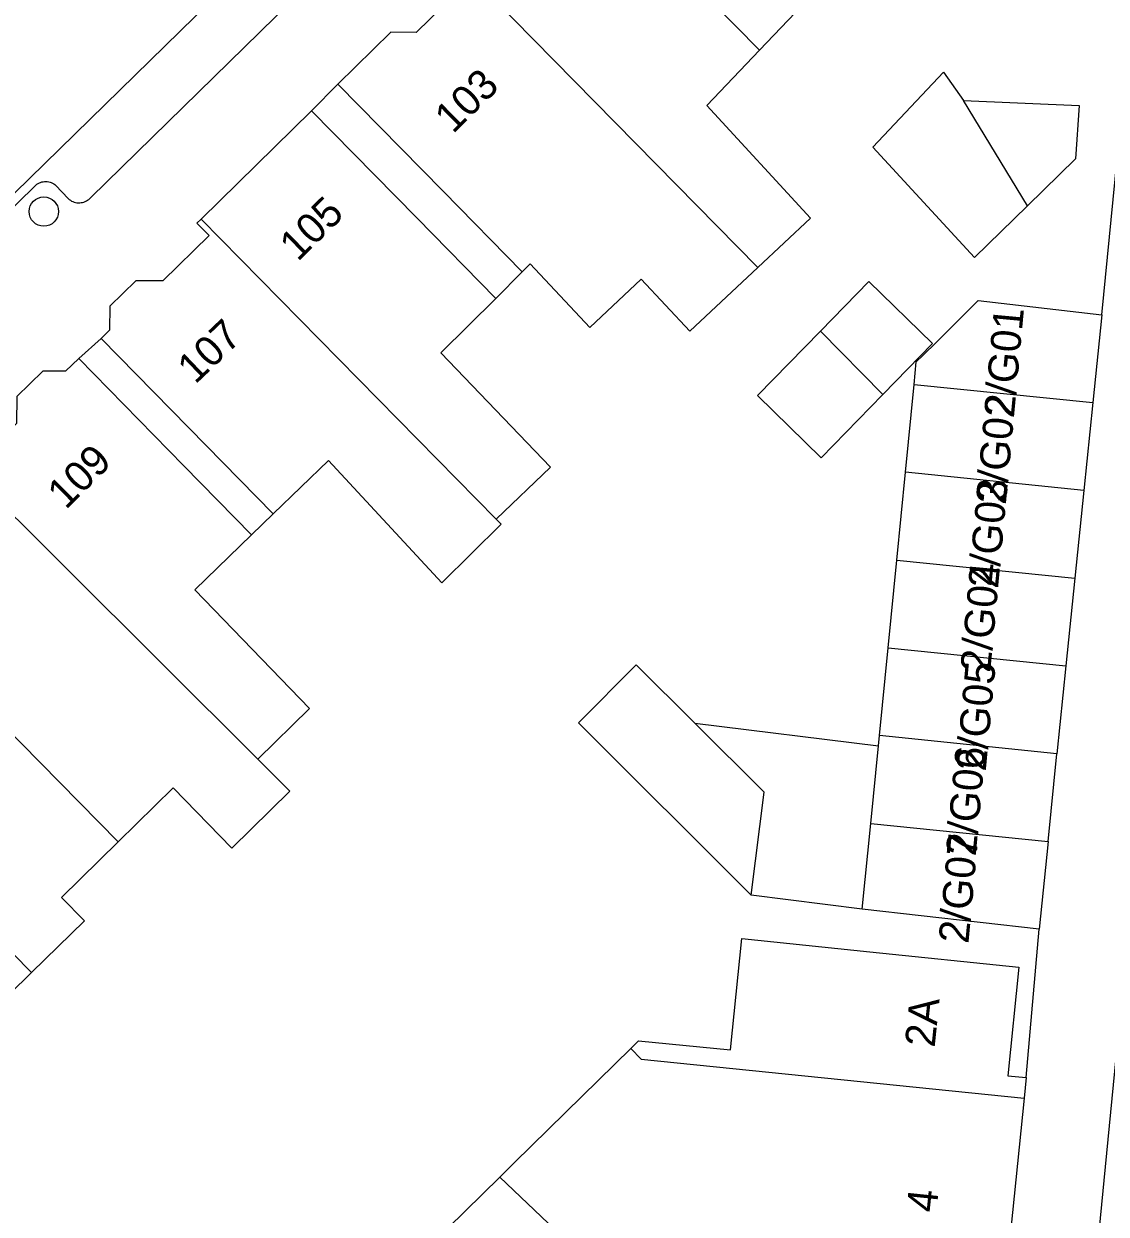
# Model space of a CAD drawing. Extents: x 160861 to 161308, y 384024 to 384878.
# Drawn here: x 161083.27 to 161119.33, y 384638 to 384677.68 of the extents above; entities that cross this region are included whole.
import ezdxf

# ---------------------------------------------------------------- set-up
doc = ezdxf.new("R2010")
doc.units = 0
for name, color, linetype in [('IMGEO_Boom', 7, 'Continuous'), ('IMGEO_Erf', 7, 'Continuous'), ('IMGEO_Pand', 7, 'Continuous'), ('IMGEO_Pand_nummerreeks', 7, 'Continuous'), ('IMGEO_Pand_overbouw', 7, 'Continuous'), ('IMGEO_Parkeervlak_open', 7, 'Continuous'), ('IMGEO_Rijbaan_lokaal_gesloten', 7, 'Continuous'), ('IMGEO_Rijbaan_lokaal_open', 7, 'Continuous'), ('IMGEO_Voetpad_open', 7, 'Continuous')]:
    doc.layers.add(name, color=color, linetype=linetype)

msp = doc.modelspace()

# ---------------------------------------------------------------- linework, layer by layer
at = {"layer": 'IMGEO_Boom'}
msp.add_circle((161083.935, 384671.424), 0.489, dxfattribs=at)
at = {"layer": 'IMGEO_Erf'}
for points in [[(161099.868, 384669.416), (161098.999, 384668.527)], [(161091.573, 384661.346), (161090.858, 384660.647)]]:
    msp.add_lwpolyline(points, dxfattribs=at)
at = {"layer": 'IMGEO_Pand'}
for points in [[(161107.775, 384676.801), (161101.449, 384683.236)], [(161111.238, 384680.315), (161111.12, 384680.32), (161107.775, 384676.801)], [(161098.216, 384679.233), (161096.345, 384677.396), (161095.5, 384677.404), (161093.732, 384675.668)], [(161107.726, 384669.559), (161098.216, 384679.233)], [(161107.775, 384676.801), (161106.023, 384674.959), (161109.481, 384671.203), (161107.726, 384669.559)], [(161116.702, 384671.616), (161114.936, 384669.898), (161111.554, 384673.571), (161113.905, 384676.071), (161114.573, 384675.131)], [(161093.732, 384675.668), (161097.234, 384672.099), (161099.868, 384669.416)], [(161116.702, 384671.616), (161114.573, 384675.131)], [(161114.573, 384675.131), (161118.422, 384674.964), (161118.306, 384673.177), (161116.702, 384671.616)], [(161092.854, 384674.784), (161089.176, 384671.172)], [(161098.999, 384668.527), (161096.358, 384671.217), (161092.854, 384674.784)], [(161089.176, 384671.172), (161089.036, 384671.035), (161089.442, 384670.621), (161087.903, 384669.11), (161086.996, 384669.119), (161086.135, 384668.272), (161086.127, 384667.473), (161085.849, 384667.195)], [(161089.176, 384671.172), (161099.004, 384661.173)], [(161107.726, 384669.559), (161105.456, 384667.432), (161103.83, 384669.167), (161102.12, 384667.565), (161100.137, 384669.681), (161099.868, 384669.416)], [(161109.812, 384667.438), (161111.425, 384669.092), (161113.545, 384667.023), (161111.888, 384665.326)], [(161098.999, 384668.527), (161097.162, 384666.716), (161100.811, 384662.902), (161099.004, 384661.173)], [(161112.925, 384665.661), (161112.999, 384666.411), (161113.226, 384666.634), (161113.674, 384667.074), (161115.058, 384668.457), (161119.178, 384667.98)], [(161119.178, 384667.98), (161118.88, 384665.055)], [(161085.849, 384667.195), (161089.346, 384663.621), (161091.573, 384661.346)], [(161111.888, 384665.326), (161109.834, 384663.22), (161107.714, 384665.289), (161109.812, 384667.438)], [(161111.888, 384665.326), (161109.812, 384667.438)], [(161085.106, 384666.524), (161084.662, 384666.101), (161083.9, 384666.108), (161083.032, 384665.256), (161083.024, 384664.365), (161081.413, 384662.783)], [(161090.858, 384660.647), (161088.603, 384662.951), (161085.106, 384666.524)], [(161112.637, 384662.735), (161112.925, 384665.661)], [(161112.925, 384665.661), (161118.88, 384665.055)], [(161118.88, 384665.055), (161118.582, 384662.129)], [(161099.004, 384661.173), (161099.173, 384661.001), (161097.19, 384659.052), (161093.414, 384663.126), (161091.573, 384661.346)], [(161091.066, 384653.171), (161081.413, 384662.783)], [(161112.348, 384659.808), (161112.637, 384662.735)], [(161118.582, 384662.129), (161112.637, 384662.735)], [(161118.582, 384662.129), (161118.284, 384659.204)], [(161090.858, 384660.647), (161088.969, 384658.818), (161092.786, 384654.859), (161091.066, 384653.171)], [(161086.407, 384650.417), (161077.352, 384659.628)], [(161112.06, 384656.882), (161112.348, 384659.808)], [(161112.348, 384659.808), (161118.284, 384659.204)], [(161118.284, 384659.204), (161117.986, 384656.278)], [(161111.771, 384653.956), (161112.06, 384656.882)], [(161112.06, 384656.882), (161117.986, 384656.278)], [(161107.504, 384648.641), (161101.743, 384654.382), (161103.673, 384656.318), (161105.626, 384654.372)], [(161117.986, 384656.278), (161117.688, 384653.353)], [(161074.12, 384655.63), (161083.528, 384646.059)], [(161107.504, 384648.641), (161107.937, 384652.069), (161105.626, 384654.372)], [(161105.626, 384654.372), (161111.737, 384653.613)], [(161111.482, 384651.029), (161111.737, 384653.613)], [(161111.737, 384653.613), (161111.771, 384653.956)], [(161117.688, 384653.353), (161111.771, 384653.956)], [(161117.39, 384650.427), (161117.688, 384653.353)], [(161091.066, 384653.171), (161092.135, 384652.106), (161090.2, 384650.207), (161088.242, 384652.221), (161086.407, 384650.417)], [(161111.201, 384648.174), (161111.482, 384651.029)], [(161111.482, 384651.029), (161117.39, 384650.427)], [(161086.407, 384650.417), (161084.521, 384648.564), (161085.285, 384647.785), (161083.528, 384646.059)], [(161117.39, 384650.427), (161117.092, 384647.502)], [(161111.201, 384648.174), (161107.504, 384648.641)], [(161117.092, 384647.502), (161111.201, 384648.174)], [(161103.487, 384643.528), (161103.745, 384643.781), (161106.81, 384643.484), (161107.19, 384647.189), (161111.448, 384646.753), (161116.421, 384646.243), (161116.049, 384642.621), (161116.664, 384642.558)], [(161083.528, 384646.059), (161079.815, 384642.413), (161076.117, 384646.148)], [(161099.122, 384639.241), (161099.614, 384639.723), (161101.873, 384641.942), (161103.487, 384643.528)], [(161103.487, 384643.528), (161103.83, 384643.176), (161116.593, 384641.867)], [(161116.664, 384642.558), (161116.593, 384641.867)], [(161116.593, 384641.867), (161115.812, 384634.245)], [(161093.223, 384633.447), (161094.493, 384634.694), (161099.122, 384639.241)], [(161115.812, 384634.245), (161103.042, 384635.508), (161099.122, 384639.241)]]:
    msp.add_lwpolyline(points, dxfattribs=at)
at = {"layer": 'IMGEO_Pand_overbouw'}
for points in [[(161093.732, 384675.668), (161092.854, 384674.784), (161096.358, 384671.217), (161098.999, 384668.527), (161099.868, 384669.416), (161097.234, 384672.099)], [(161085.106, 384666.524), (161088.603, 384662.951), (161090.858, 384660.647), (161091.573, 384661.346), (161089.346, 384663.621), (161085.849, 384667.195)]]:
    msp.add_lwpolyline(points, close=True, dxfattribs=at)
at = {"layer": 'IMGEO_Parkeervlak_open'}
for points in [[(161119.178, 384667.98), (161120.008, 384676.344)], [(161116.664, 384642.558), (161117.092, 384647.502)]]:
    msp.add_lwpolyline(points, dxfattribs=at)
at = {"layer": 'IMGEO_Rijbaan_lokaal_gesloten'}
msp.add_lwpolyline([(161048.906, 384638.739), (161096.984, 384685.767)], dxfattribs=at)
at = {"layer": 'IMGEO_Rijbaan_lokaal_open'}
msp.add_lwpolyline([(161089.873, 384560.302), (161096.821, 384572.592), (161111.529, 384598.935), (161112.129, 384599.985), (161113.605, 384603.016), (161114.883, 384606.177), (161115.873, 384609.439), (161116.568, 384612.776), (161116.766, 384614.158), (161118.517, 384631.497), (161119.973, 384646.411)], dxfattribs=at)
at = {"layer": 'IMGEO_Voetpad_open'}
for points in [[(161080.763, 384669.459), (161083.642, 384672.284), (161083.67, 384672.309), (161083.706, 384672.337), (161083.745, 384672.361), (161083.786, 384672.381), (161083.828, 384672.398), (161083.872, 384672.411), (161083.916, 384672.42), (161083.962, 384672.425), (161084.007, 384672.426), (161084.052, 384672.423), (161084.097, 384672.416), (161084.142, 384672.404), (161084.185, 384672.389), (161084.226, 384672.371), (161084.266, 384672.348), (161084.303, 384672.322), (161084.338, 384672.293), (161084.747, 384671.857), (161084.782, 384671.827), (161084.82, 384671.799), (161084.861, 384671.776), (161084.903, 384671.756), (161084.947, 384671.74), (161084.992, 384671.728), (161085.038, 384671.72), (161085.084, 384671.716), (161085.131, 384671.716), (161085.178, 384671.721), (161085.224, 384671.729), (161085.269, 384671.742), (161085.312, 384671.758), (161085.354, 384671.779), (161085.394, 384671.803), (161085.432, 384671.831), (161085.467, 384671.861), (161085.497, 384671.893), (161096.768, 384682.94)], [(161093.732, 384675.668), (161092.854, 384674.784)], [(161085.849, 384667.195), (161085.106, 384666.524)]]:
    msp.add_lwpolyline(points, dxfattribs=at)

# ---------------------------------------------------------------- texts
at = {"layer": 'IMGEO_Pand_nummerreeks'}
for s, rotation, p in [('103', 44.473, (161097.562, 384673.995)), ('105', 44.4787, (161092.395, 384669.736)), ('2/G01', 84.6904, (161116.253, 384664.554)), ('107', 43.6365, (161088.978, 384665.646)), ('2/G02', 84.6904, (161115.982, 384661.635)), ('109', 44.7928, (161084.665, 384661.464)), ('2/G03', 84.6904, (161115.722, 384658.84)), ('2/G04', 84.6904, (161115.462, 384656.038)), ('2/G05', 84.6904, (161115.313, 384652.747)), ('2/G06', 84.6889, (161114.979, 384649.921)), ('2/G07', 84.6904, (161114.736, 384647.004)), ('2A', 84.136, (161113.611, 384643.544)), ('4', 84.1495, (161113.668, 384638.039))]:
    msp.add_text(s, height=1, rotation=rotation, dxfattribs=at).set_placement(p)

doc.saveas('drawing.dxf')
